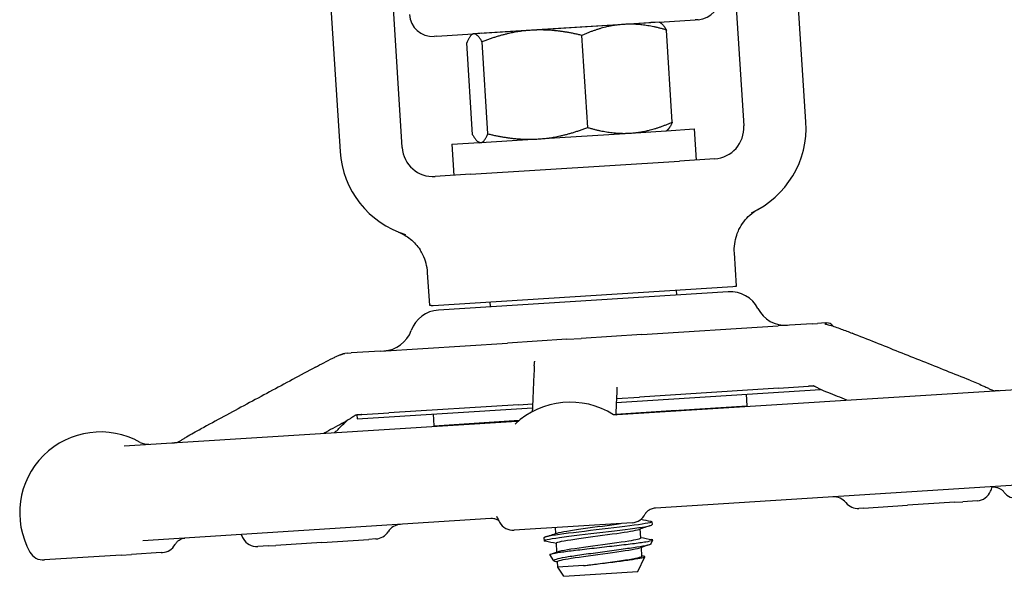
# Model space of a CAD drawing. Header units: inches. Extents: x 24 to 1128, y -58 to 748.
# Tile 639 of 656: x 636.31 to 640.26, y 682.81 to 685.04. Entities that reach past the tile are written whole.
import ezdxf

# ---------------------------------------------------------------- set-up
doc = ezdxf.new("R2010")
doc.units = ezdxf.units.IN
doc.header["$LTSCALE"] = 32
doc.header["$MEASUREMENT"] = 0
doc.layers.add('Visible (ANSI)', color=7, linetype='Continuous', lineweight=30)

msp = doc.modelspace()

# ---------------------------------------------------------------- linework, layer by layer
at = {"layer": 'Visible (ANSI)'}
for p, q in [((639.46723, 684.63387), (639.39605, 685.75662)), ((639.14655, 685.7408), (639.21773, 684.61805)), ((637.5248, 685.63797), (637.59599, 684.51523)), ((637.84549, 684.53105), (637.7743, 685.65379)), ((638.163, 684.98995), (638.84481, 685.03318)), ((638.87818, 685.0349), (638.73503, 685.02583)), ((638.87818, 685.0349), (639.02272, 685.04407)), ((638.87818, 685.0349), (638.88212, 685.03295)), ((639.03411, 685.04479), (639.02272, 685.04407)), ((638.36454, 685.00234), (638.13344, 684.98768)), ((638.32925, 685.00049), (638.32927, 685.00025)), ((638.73503, 685.02583), (638.36454, 685.00234)), ((638.93058, 684.63291), (638.9071, 685.00318)), ((637.98514, 684.97828), (637.97374, 684.97756)), ((637.98514, 684.97828), (638.12968, 684.98744)), ((638.12847, 684.58205), (638.10499, 684.95232)), ((638.12968, 684.98744), (638.12602, 684.98501)), ((638.13344, 684.98768), (638.12968, 684.98744)), ((638.18961, 684.58592), (638.16613, 684.95619)), ((638.59067, 684.61135), (638.56719, 684.98162)), ((638.76274, 684.5887), (638.90589, 684.59778)), ((638.90589, 684.59778), (638.90956, 684.60022)), ((638.90673, 684.59833), (639.01814, 684.6054)), ((639.01814, 684.6054), (639.02605, 684.48065)), ((638.16116, 684.55056), (638.39226, 684.56521)), ((638.39226, 684.56521), (638.76274, 684.5887)), ((638.04509, 684.5437), (638.1565, 684.55077)), ((638.04509, 684.5437), (638.053, 684.41895)), ((638.1574, 684.55032), (638.15345, 684.55228)), ((638.1574, 684.55032), (638.16116, 684.55056)), ((638.11978, 684.42319), (638.95926, 684.47641)), ((639.10089, 684.48539), (638.95926, 684.47641)), ((638.11978, 684.42319), (637.97815, 684.41421)), ((639.18847, 683.97341), (639.17999, 684.1071)), ((637.95594, 683.89526), (637.94747, 684.02895)), ((637.97, 683.89615), (639.17441, 683.97252)), ((639.17441, 683.97252), (639.18203, 683.973)), ((639.18203, 683.973), (639.18847, 683.97341)), ((639.15563, 683.95129), (637.99134, 683.87747)), ((638.94645, 683.95806), (638.94772, 683.9381)), ((637.96238, 683.89567), (637.95594, 683.89526)), ((637.96238, 683.89567), (637.97, 683.89615)), ((638.19796, 683.91061), (638.19922, 683.89065)), ((638.80838, 683.77897), (639.35543, 683.81365)), ((639.49309, 683.82238), (639.35543, 683.81365)), ((639.49309, 683.82238), (639.51384, 683.8237)), ((639.54677, 683.82579), (639.51384, 683.8237)), ((639.54677, 683.82579), (639.54977, 683.82598)), ((638.50662, 683.75984), (638.56514, 683.76355)), ((638.80838, 683.77897), (638.56514, 683.76355)), ((637.75847, 683.7124), (638.26874, 683.74475)), ((638.50662, 683.75984), (638.26874, 683.74475)), ((637.62565, 683.70398), (637.61482, 683.70329)), ((637.62565, 683.70398), (637.64107, 683.70495)), ((637.75847, 683.7124), (637.64107, 683.70495)), ((639.35732, 683.56327), (639.47838, 683.57095)), ((638.70564, 683.5063), (639.52654, 683.55834)), ((638.70632, 683.522), (638.79889, 683.52786)), ((638.70893, 683.45703), (640.40019, 683.56426)), ((639.35732, 683.56327), (638.79889, 683.52786)), ((639.35732, 683.56327), (638.79889, 683.52786)), ((639.23142, 683.49229), (639.22843, 683.53944)), ((638.31225, 683.49701), (637.79138, 683.46398)), ((638.31225, 683.49701), (637.79138, 683.46398)), ((638.31225, 683.49701), (638.36933, 683.50063)), ((638.70355, 683.45882), (639.23142, 683.49229)), ((637.66317, 683.45569), (637.66415, 683.44026)), ((637.66415, 683.44026), (638.36863, 683.48493)), ((637.68274, 683.4571), (637.79138, 683.46398)), ((637.9741, 683.41257), (637.97111, 683.45972)), ((638.94586, 683.47356), (638.70352, 683.45819)), ((638.92699, 683.47236), (638.92422, 683.47068)), ((638.94582, 683.47419), (638.94586, 683.47356)), ((636.72816, 683.33144), (638.30568, 683.43146)), ((637.9741, 683.41257), (638.31601, 683.43425)), ((638.2597, 683.43068), (638.25974, 683.43005)), ((638.31517, 683.43357), (638.25974, 683.43005)), ((638.27431, 683.42947), (638.27709, 683.43115)), ((640.3627, 683.17611), (638.863, 683.08103)), ((639.69946, 683.08146), (639.87546, 683.09262)), ((640.0657, 683.10468), (639.87546, 683.09262)), ((640.0657, 683.10468), (640.09749, 683.10669)), ((640.15542, 683.11037), (640.09749, 683.10669)), ((639.69946, 683.08146), (639.68055, 683.08026)), ((638.20199, 683.03911), (636.80314, 682.95042)), ((638.7688, 683.02245), (638.29542, 682.99243)), ((638.7688, 683.02245), (638.76888, 683.02245)), ((638.84895, 683.02664), (638.8497, 683.0148)), ((638.46243, 682.97916), (638.46092, 683.00293)), ((638.80419, 682.96214), (638.80194, 682.9976)), ((637.52244, 682.94342), (637.33753, 682.9317)), ((637.52244, 682.94342), (637.71113, 682.95539)), ((637.73993, 682.95721), (637.71113, 682.95539)), ((638.41467, 682.96196), (638.41542, 682.95012)), ((638.46712, 682.90517), (638.46487, 682.94063)), ((638.84475, 682.93766), (638.85199, 682.95296)), ((636.71583, 682.89228), (636.75811, 682.89496)), ((636.87683, 682.90249), (636.75811, 682.89496)), ((636.87683, 682.90249), (636.88224, 682.90283)), ((637.30898, 682.92989), (637.26505, 682.9271)), ((637.30898, 682.92989), (637.33753, 682.9317)), ((638.45433, 682.86956), (638.43856, 682.89425)), ((638.80888, 682.88815), (638.80663, 682.92361)), ((636.71583, 682.89228), (636.40808, 682.87277)), ((638.47103, 682.84342), (638.46956, 682.86664)), ((638.79195, 682.82602), (638.8203, 682.88596)), ((638.57448, 682.84998), (638.47103, 682.84342)), ((638.4942, 682.80714), (638.47103, 682.84342)), ((638.4942, 682.80714), (638.79195, 682.82602))]:
    msp.add_line(p, q, dxfattribs=at)
for centre, radius, start, end in [((639.02818, 685.13835), 0.09375, 273.62798, 3.62798), ((637.96781, 685.07112), 0.09375, 183.62798, 273.62798), ((639.09299, 684.61014), 0.375, 294.52369, 3.62798), ((639.09299, 684.61014), 0.125, 273.62798, 3.62798), ((637.97024, 684.53896), 0.375, 183.62798, 252.73227), ((637.97024, 684.53896), 0.125, 183.62798, 273.62798), ((639.16358, 683.82654), 0.125, 27.20616, 93.62798), ((639.38592, 683.94084), 0.125, 207.20616, 273.62798), ((637.99918, 683.75271), 0.125, 93.62798, 160.0498), ((639.55175, 683.79479), 0.03125, 34.28957, 93.62798), ((637.76418, 683.83801), 0.125, 273.62798, 340.0498), ((638.52104, 683.18209), 0.325, 57.71239, 133.13662), ((637.49067, 683.11676), 0.325, 68.61315, 69.6767), ((636.6337, 683.06242), 0.325, 60.63209, 209.00491), ((636.82373, 683.40012), 0.0625, 240.63209, 273.62798), ((640.15147, 683.17274), 0.0625, 273.62798, 338.25105), ((639.90766, 683.27001), 0.325, 338.25105, 341.48438), ((640.3137, 683.18303), 0.0625, 218.09527, 273.62798), ((639.57956, 683.06383), 0.0625, 39.07852, 93.62798), ((639.67659, 683.14263), 0.0625, 219.07852, 273.62798), ((638.76492, 683.08483), 0.0625, 273.62798, 334.70882), ((637.84218, 682.95368), 0.0625, 93.62798, 148.17744), ((638.52104, 683.18209), 0.325, 204.29869, 209.00491), ((638.29147, 683.05481), 0.0625, 209.00491, 273.62798), ((637.49067, 683.11676), 0.325, 205.7712, 209.00491), ((637.73597, 683.01959), 0.0625, 273.62798, 328.17744), ((636.87827, 682.9652), 0.0625, 273.62798, 330.90228), ((637.26109, 682.98948), 0.0625, 209.00491, 273.62798), ((636.40412, 682.93514), 0.0625, 209.00491, 273.62798)]:
    msp.add_arc(centre, radius, start, end, dxfattribs=at)
for points, knots in [([(638.86128, 685.03383), (638.86126, 685.03383), (638.86123, 685.03383), (638.85851, 685.03366), (638.85309, 685.03371), (638.84481, 685.03318)], [-0.00244603, -0.00244603, -0.00244603, -0.00244603, 0, 0, 0.30409051, 0.30409051, 0.30409051, 0.30409051]), ([(638.163, 684.98995), (638.15472, 684.98943), (638.14935, 684.9887), (638.14662, 684.98852), (638.1466, 684.98852), (638.14658, 684.98852)], [0.0481126, 0.0481126, 0.0481126, 0.0481126, 0.35549776, 0.35549776, 0.35797029, 0.35797029, 0.35797029, 0.35797029]), ([(639.19849, 684.20095), (639.20392, 684.21212), (639.21046, 684.22273), (639.22532, 684.24224), (639.23358, 684.25113), (639.25303, 684.26841), (639.26226, 684.27452), (639.26787, 684.27805), (639.2683, 684.27831), (639.26874, 684.27858)], [0, 0, 0, 0, 0.09469213, 0.09469213, 0.18700728, 0.18700728, 0.29404594, 0.29404594, 0.30156032, 0.30156032, 0.30156032, 0.30156032]), ([(639.26874, 684.27858), (639.27092, 684.27992), (639.27316, 684.28124), (639.27556, 684.28259), (639.27565, 684.28264), (639.27574, 684.28269)], [-0.020804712, -0.020804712, -0.020804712, -0.020804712, 0, 0, 0.000806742, 0.000806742, 0.000806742, 0.000806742]), ([(639.17999, 684.1071), (639.17845, 684.13146), (639.18168, 684.1559), (639.19203, 684.18653), (639.19504, 684.19385), (639.19849, 684.20095)], [0, 0, 0, 0, 0.18604443, 0.18604443, 0.24640289, 0.24640289, 0.24640289, 0.24640289]), ([(637.83031, 684.19104), (637.8304, 684.191), (637.8305, 684.19097), (637.83301, 684.18995), (637.8354, 684.18893), (637.83777, 684.18785)], [-0.719927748, -0.719927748, -0.719927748, -0.719927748, -0.71835885, -0.71835885, -0.678581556, -0.678581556, -0.678581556, -0.678581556]), ([(637.83777, 684.18785), (637.83864, 684.18746), (637.83949, 684.18706), (637.84781, 684.18315), (637.86231, 684.17578), (637.89343, 684.15059), (637.90659, 684.13604), (637.91726, 684.11971)], [0.01028684, 0.01028684, 0.01028684, 0.01028684, 0.01590204, 0.01590204, 0.08584187, 0.08584187, 0.15193376, 0.15193376, 0.15193376, 0.15193376]), ([(637.94747, 684.02895), (637.94592, 684.05332), (637.93963, 684.07715), (637.92549, 684.10623), (637.92158, 684.11311), (637.91726, 684.11971)], [0, 0, 0, 0, 0.18604443, 0.18604443, 0.24640289, 0.24640289, 0.24640289, 0.24640289]), ([(639.54316, 683.82204), (639.54316, 683.82204), (639.5432, 683.82204), (639.54339, 683.82199), (639.54352, 683.82197), (639.54383, 683.8219), (639.54396, 683.82188), (639.54427, 683.82181), (639.54447, 683.82177), (639.5449, 683.82168), (639.54514, 683.82163), (639.54587, 683.82148), (639.54638, 683.82137), (639.54878, 683.82084), (639.5505, 683.82043), (639.55566, 683.81914), (639.55915, 683.81816), (639.57009, 683.81491), (639.57786, 683.81234), (639.59346, 683.80696), (639.60143, 683.80408), (639.62416, 683.79568), (639.6386, 683.79), (639.65271, 683.78438)], [0.55023146, 0.55023146, 0.55023146, 0.55023146, 0.55573291, 0.55573291, 0.55952642, 0.55952642, 0.56142381, 0.56142381, 0.56333702, 0.56333702, 0.56525245, 0.56525245, 0.56911754, 0.56911754, 0.58443949, 0.58443949, 0.61464372, 0.61464372, 0.67607817, 0.67607817, 0.74039961, 0.74039961, 0.86273742, 0.86273742, 0.86273742, 0.86273742]), ([(640.12652, 683.5952), (640.09494, 683.60782), (640.06336, 683.62044), (640.00019, 683.64568), (639.9686, 683.6583), (639.90543, 683.68353), (639.87385, 683.69614), (639.81067, 683.72136), (639.77908, 683.73397), (639.7159, 683.75918), (639.6843, 683.77178), (639.65271, 683.78438)], [0.9601047, 0.9601047, 0.9601047, 0.9601047, 1.233998, 1.233998, 1.5078914, 1.5078914, 1.7817848, 1.7817848, 2.0556781, 2.0556781, 2.3295715, 2.3295715, 2.3295715, 2.3295715]), ([(637.49727, 683.64803), (637.50822, 683.65393), (637.51932, 683.65987), (637.54251, 683.67198), (637.55475, 683.67826), (637.57109, 683.68628), (637.57558, 683.68845), (637.58417, 683.69244), (637.58826, 683.69426), (637.59389, 683.69659), (637.59569, 683.69729), (637.59849, 683.69832), (637.59945, 683.69866), (637.60099, 683.69918), (637.60152, 683.69936), (637.60264, 683.69973), (637.60324, 683.69992), (637.60416, 683.70021), (637.60448, 683.7003), (637.60509, 683.70049), (637.60539, 683.70058), (637.60592, 683.70074), (637.60616, 683.70081), (637.60679, 683.701), (637.60709, 683.70109), (637.60776, 683.70129), (637.60797, 683.70135), (637.60815, 683.7014), (637.60818, 683.70141), (637.60818, 683.70141)], [0, 0, 0, 0, 0.09764107, 0.09764107, 0.20014664, 0.20014664, 0.23930076, 0.23930076, 0.27864659, 0.27864659, 0.29814838, 0.29814838, 0.30790559, 0.30790559, 0.3127903, 0.3127903, 0.31771137, 0.31771137, 0.32016895, 0.32016895, 0.32264172, 0.32264172, 0.32511111, 0.32511111, 0.33009062, 0.33009062, 0.33996153, 0.33996153, 0.34550167, 0.34550167, 0.34550167, 0.34550167]), ([(637.60406, 683.70018), (637.60432, 683.70031), (637.60455, 683.70042), (637.60546, 683.70086), (637.60589, 683.70105), (637.60716, 683.70159), (637.60733, 683.70166), (637.60861, 683.70212), (637.60916, 683.70231), (637.61024, 683.70261), (637.61065, 683.70271), (637.61146, 683.70289), (637.61184, 683.70296), (637.61249, 683.70306), (637.61268, 683.70309), (637.61307, 683.70314), (637.61325, 683.70316), (637.61356, 683.70319), (637.61361, 683.70319), (637.61371, 683.7032), (637.61375, 683.70321), (637.61385, 683.70322), (637.6139, 683.70322), (637.61399, 683.70323), (637.61402, 683.70323), (637.61408, 683.70324), (637.61411, 683.70324), (637.61417, 683.70324), (637.6142, 683.70325), (637.61429, 683.70325), (637.61433, 683.70326), (637.61445, 683.70327), (637.61451, 683.70327), (637.6146, 683.70328), (637.61463, 683.70328), (637.61468, 683.70328), (637.6147, 683.70328), (637.61475, 683.70329), (637.61479, 683.70329), (637.61483, 683.70329)], [0.11779335, 0.11779335, 0.11779335, 0.11779335, 0.12539603, 0.12539603, 0.15267282, 0.15267282, 0.22590879, 0.22590879, 0.25983755, 0.25983755, 0.27709352, 0.27709352, 0.29003826, 0.29003826, 0.29489319, 0.29489319, 0.29854506, 0.29854506, 0.29917519, 0.29917519, 0.29964483, 0.29964483, 0.30011832, 0.30011832, 0.30035436, 0.30035436, 0.30059124, 0.30059124, 0.30082774, 0.30082774, 0.30130555, 0.30130555, 0.30225858, 0.30225858, 0.30319876, 0.30319876, 0.30413637, 0.30413637, 0.30675068, 0.30675068, 0.30675068, 0.30675068]), ([(637.49727, 683.64803), (637.46655, 683.63148), (637.43583, 683.61493), (637.3744, 683.58182), (637.34369, 683.56526), (637.28226, 683.53214), (637.25155, 683.51558), (637.19013, 683.48245), (637.15943, 683.46588), (637.09801, 683.43274), (637.06731, 683.41617), (637.0366, 683.3996)], [0.4228722, 0.4228722, 0.4228722, 0.4228722, 0.6967656, 0.6967656, 0.970659, 0.970659, 1.2445523, 1.2445523, 1.5184457, 1.5184457, 1.792339, 1.792339, 1.792339, 1.792339]), ([(638.37606, 683.65356), (638.37542, 683.63892), (638.37477, 683.62428), (638.37348, 683.59498), (638.37283, 683.58033), (638.37154, 683.55102), (638.37089, 683.53637), (638.3696, 683.50705), (638.36896, 683.49239), (638.36818, 683.47474), (638.36805, 683.47175), (638.36792, 683.46876)], [0.7332962, 0.7332962, 0.7332962, 0.7332962, 1.0071895, 1.0071895, 1.2810829, 1.2810829, 1.5549762, 1.5549762, 1.8288696, 1.8288696, 1.8847241, 1.8847241, 1.8847241, 1.8847241]), ([(638.37606, 683.65356), (638.37611, 683.65452), (638.37616, 683.65586), (638.37637, 683.65925), (638.37654, 683.6615), (638.37702, 683.66565), (638.3773, 683.66753), (638.37765, 683.66982), (638.37776, 683.67053), (638.37787, 683.6712), (638.37789, 683.67135), (638.3779, 683.67142), (638.3779, 683.67143), (638.3779, 683.67143)], [0, 0, 0, 0, 0.018818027, 0.018818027, 0.042443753, 0.042443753, 0.063358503, 0.063358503, 0.07651892, 0.07651892, 0.08373261, 0.08373261, 0.085554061, 0.085554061, 0.085554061, 0.085554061]), ([(638.70749, 683.56768), (638.70749, 683.56768), (638.70749, 683.56768), (638.70748, 683.56766), (638.70748, 683.56746), (638.70748, 683.56656), (638.70748, 683.56561), (638.7075, 683.56309), (638.70751, 683.56142), (638.70752, 683.55751), (638.70752, 683.55525), (638.70748, 683.55015), (638.70742, 683.54725), (638.7073, 683.54383), (638.70726, 683.54301), (638.70722, 683.54204), (638.70721, 683.54181), (638.7072, 683.5416)], [0.39505215, 0.39505215, 0.39505215, 0.39505215, 0.39558435, 0.39558435, 0.40525064, 0.40525064, 0.42132108, 0.42132108, 0.44262059, 0.44262059, 0.47100407, 0.47100407, 0.50890401, 0.50890401, 0.52153513, 0.52153513, 0.52574122, 0.52574122, 0.52574122, 0.52574122]), ([(639.49906, 683.5721), (639.49882, 683.5721), (639.49859, 683.57209), (639.49767, 683.57205), (639.49702, 683.57203), (639.49569, 683.57197), (639.49502, 683.57193), (639.49254, 683.57181), (639.49082, 683.57171), (639.48741, 683.57151), (639.48574, 683.57141), (639.48323, 683.57125), (639.48239, 683.5712), (639.48092, 683.57111), (639.48029, 683.57107), (639.47952, 683.57102), (639.47943, 683.57101), (639.47932, 683.57101), (639.4793, 683.57101), (639.47926, 683.571), (639.47923, 683.571), (639.4792, 683.571), (639.47919, 683.571), (639.47892, 683.57098), (639.47866, 683.57097), (639.47839, 683.57095)], [0.287281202, 0.287281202, 0.287281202, 0.287281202, 0.289064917, 0.289064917, 0.294371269, 0.294371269, 0.300336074, 0.300336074, 0.316953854, 0.316953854, 0.333382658, 0.333382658, 0.341579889, 0.341579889, 0.347730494, 0.347730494, 0.348500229, 0.348500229, 0.348663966, 0.348663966, 0.348829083, 0.348829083, 0.348913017, 0.348913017, 0.351147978, 0.351147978, 0.351147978, 0.351147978]), ([(639.55614, 683.54555), (639.54408, 683.55036), (639.53229, 683.55535), (639.51682, 683.5632), (639.51276, 683.56536), (639.50716, 683.56826), (639.50563, 683.56905), (639.50301, 683.57034), (639.50189, 683.57087), (639.50027, 683.57159), (639.4997, 683.57184), (639.49864, 683.57228), (639.49819, 683.57245), (639.49759, 683.57267), (639.49741, 683.57273), (639.49721, 683.57279), (639.49717, 683.5728), (639.49717, 683.5728)], [0, 0, 0, 0, 0.10474171, 0.10474171, 0.14093521, 0.14093521, 0.15449192, 0.15449192, 0.16471611, 0.16471611, 0.17102308, 0.17102308, 0.17849198, 0.17849198, 0.1854649, 0.1854649, 0.19170635, 0.19170635, 0.19170635, 0.19170635]), ([(640.12652, 683.5952), (640.14438, 683.58806), (640.16208, 683.58082), (640.18372, 683.57104), (640.18898, 683.56858), (640.19835, 683.56406), (640.20252, 683.56198), (640.20955, 683.55856), (640.21224, 683.55727), (640.21617, 683.5556), (640.21746, 683.55509), (640.2194, 683.55439), (640.22013, 683.55415), (640.22131, 683.55379), (640.22178, 683.55366), (640.22283, 683.55339), (640.2232, 683.55331), (640.22343, 683.55327)], [0, 0, 0, 0, 0.15497359, 0.15497359, 0.20636211, 0.20636211, 0.24491806, 0.24491806, 0.26745771, 0.26745771, 0.27822563, 0.27822563, 0.28608386, 0.28608386, 0.29389274, 0.29389274, 0.30858895, 0.30858895, 0.30858895, 0.30858895]), ([(638.7072, 683.5416), (638.70649, 683.5254), (638.70577, 683.50919), (638.70453, 683.48098), (638.704, 683.46897), (638.70347, 683.45696)], [0.77160372, 0.77160372, 0.77160372, 0.77160372, 1.07474202, 1.07474202, 1.29924856, 1.29924856, 1.29924856, 1.29924856]), ([(640.22291, 683.55327), (640.22291, 683.55327), (640.22294, 683.55327), (640.22316, 683.55327), (640.2233, 683.55327), (640.22369, 683.55328), (640.22381, 683.55328), (640.22403, 683.55328), (640.22412, 683.55328), (640.2243, 683.55329), (640.2244, 683.55329), (640.22461, 683.5533), (640.22473, 683.5533), (640.22498, 683.55331), (640.2251, 683.55331), (640.22549, 683.55332), (640.22575, 683.55333), (640.2265, 683.55336), (640.22696, 683.55338), (640.22912, 683.55348), (640.23055, 683.55355), (640.23359, 683.55372), (640.23515, 683.55381), (640.23769, 683.55397), (640.23867, 683.55403), (640.24015, 683.55412), (640.24065, 683.55415), (640.24154, 683.55421), (640.2419, 683.55423), (640.24241, 683.55426), (640.24246, 683.55426), (640.24253, 683.55427), (640.24253, 683.55427), (640.24255, 683.55427), (640.24256, 683.55427), (640.24281, 683.55429), (640.24304, 683.5543), (640.24328, 683.55432)], [0.378257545, 0.378257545, 0.378257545, 0.378257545, 0.386657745, 0.386657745, 0.392554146, 0.392554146, 0.394496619, 0.394496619, 0.39546607, 0.39546607, 0.396437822, 0.396437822, 0.397411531, 0.397411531, 0.398384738, 0.398384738, 0.400350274, 0.400350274, 0.404274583, 0.404274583, 0.419969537, 0.419969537, 0.438754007, 0.438754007, 0.450767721, 0.450767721, 0.456774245, 0.456774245, 0.461283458, 0.461283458, 0.461769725, 0.461769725, 0.461830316, 0.461830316, 0.461891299, 0.461891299, 0.463727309, 0.463727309, 0.463727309, 0.463727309]), ([(637.65959, 683.45538), (637.65959, 683.45538), (637.65959, 683.45538), (637.65952, 683.45535), (637.6594, 683.4553), (637.65898, 683.4551), (637.65874, 683.45499), (637.65807, 683.45463), (637.65762, 683.45439), (637.6566, 683.4538), (637.65606, 683.45348), (637.65468, 683.45264), (637.6538, 683.45208), (637.65036, 683.44984), (637.64772, 683.44803), (637.64119, 683.44362), (637.63733, 683.44107), (637.62405, 683.43273), (637.61373, 683.42701), (637.60335, 683.42142)], [0.14183772, 0.14183772, 0.14183772, 0.14183772, 0.14607956, 0.14607956, 0.15657381, 0.15657381, 0.16360701, 0.16360701, 0.17078889, 0.17078889, 0.17683828, 0.17683828, 0.18529246, 0.18529246, 0.21005388, 0.21005388, 0.24840144, 0.24840144, 0.34101643, 0.34101643, 0.34101643, 0.34101643]), ([(637.68271, 683.45709), (637.68242, 683.45708), (637.68213, 683.45706), (637.68183, 683.45704), (637.68182, 683.45704), (637.68179, 683.45703), (637.68177, 683.45703), (637.68168, 683.45703), (637.68162, 683.45702), (637.68149, 683.45702), (637.68143, 683.45701), (637.6806, 683.45696), (637.67992, 683.45692), (637.67831, 683.45681), (637.6774, 683.45675), (637.67397, 683.45653), (637.6715, 683.45636), (637.66784, 683.45609), (637.66678, 683.45601), (637.66516, 683.45588), (637.66465, 683.45583), (637.66357, 683.45573), (637.66298, 683.45568), (637.66207, 683.45558), (637.66175, 683.45554), (637.6613, 683.45549), (637.66116, 683.45548), (637.66074, 683.45542), (637.66049, 683.45539), (637.66003, 683.45533), (637.65983, 683.4553), (637.6595, 683.45525), (637.65937, 683.45523), (637.65923, 683.4552), (637.6592, 683.4552), (637.65918, 683.45519)], [0, 0, 0, 0, 0.002309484, 0.002309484, 0.002382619, 0.002382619, 0.002528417, 0.002528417, 0.003107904, 0.003107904, 0.003704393, 0.003704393, 0.011074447, 0.011074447, 0.020897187, 0.020897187, 0.048314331, 0.048314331, 0.058957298, 0.058957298, 0.063589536, 0.063589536, 0.068304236, 0.068304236, 0.070655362, 0.070655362, 0.071816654, 0.071816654, 0.074166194, 0.074166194, 0.077036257, 0.077036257, 0.08007559, 0.08007559, 0.080855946, 0.080855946, 0.080855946, 0.080855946]), ([(638.69093, 683.45915), (638.69163, 683.4589), (638.69274, 683.45853), (638.6962, 683.45774), (638.6984, 683.4573), (638.7036, 683.45692), (638.706, 683.45684), (638.70893, 683.45703)], [0.52279542, 0.52279542, 0.52279542, 0.52279542, 0.545370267, 0.545370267, 0.565399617, 0.565399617, 0.577961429, 0.577961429, 0.577961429, 0.577961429]), ([(637.57324, 683.38502), (637.57435, 683.38585), (637.5755, 683.38676), (637.58039, 683.39081), (637.58404, 683.39427), (637.59226, 683.40242), (637.59682, 683.40721), (637.60732, 683.41777), (637.61396, 683.42386), (637.61877, 683.42829)], [0.29203731, 0.29203731, 0.29203731, 0.29203731, 0.30796327, 0.30796327, 0.36147562, 0.36147562, 0.43281014, 0.43281014, 0.51871093, 0.51871093, 0.51871093, 0.51871093]), ([(638.30568, 683.43146), (638.30908, 683.43168), (638.31148, 683.43216), (638.31361, 683.43267), (638.31398, 683.43277), (638.31431, 683.43286)], [0, 0, 0, 0, 0.023018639, 0.023018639, 0.0282285, 0.0282285, 0.0282285, 0.0282285]), ([(636.91954, 683.34357), (636.91981, 683.34359), (636.92008, 683.34361), (636.92036, 683.34363), (636.92038, 683.34363), (636.92041, 683.34363), (636.92042, 683.34363), (636.92066, 683.34365), (636.92082, 683.34366), (636.92116, 683.34368), (636.92134, 683.34369), (636.92196, 683.34373), (636.9224, 683.34376), (636.92372, 683.34384), (636.9246, 683.3439), (636.92697, 683.34406), (636.92847, 683.34416), (636.93147, 683.34439), (636.93289, 683.3445), (636.93518, 683.3447), (636.93568, 683.34475), (636.9365, 683.34483), (636.93679, 683.34486), (636.93722, 683.34491), (636.93736, 683.34493), (636.93763, 683.34496), (636.93776, 683.34497), (636.93813, 683.34501), (636.93834, 683.34504), (636.93887, 683.34511), (636.93912, 683.34514), (636.93954, 683.3452), (636.9397, 683.34523), (636.94065, 683.34538), (636.94083, 683.34542), (636.94145, 683.34557), (636.94173, 683.34565), (636.9426, 683.34592), (636.94316, 683.34611), (636.94465, 683.34673), (636.94529, 683.34702), (636.94644, 683.34758), (636.94686, 683.3478), (636.94788, 683.34834), (636.94851, 683.34868), (636.94999, 683.34952), (636.95084, 683.35003), (636.95332, 683.35154), (636.95492, 683.35255), (636.95991, 683.35571), (636.9631, 683.35773), (636.97056, 683.36235), (636.97485, 683.36493), (636.9967, 683.37787), (637.01661, 683.38881), (637.0366, 683.3996)], [0, 0, 0, 0, 0.00208123, 0.00208123, 0.00221764, 0.00221764, 0.00235291, 0.00235291, 0.0045185, 0.0045185, 0.00681506, 0.00681506, 0.01293884, 0.01293884, 0.02519684, 0.02519684, 0.04558059, 0.04558059, 0.06315717, 0.06315717, 0.06756336, 0.06756336, 0.06977046, 0.06977046, 0.0708594, 0.0708594, 0.07194756, 0.07194756, 0.07413729, 0.07413729, 0.07849588, 0.07849588, 0.08337042, 0.08337042, 0.11145431, 0.11145431, 0.13020098, 0.13020098, 0.14776646, 0.14776646, 0.15657327, 0.15657327, 0.16091868, 0.16091868, 0.16677011, 0.16677011, 0.17454087, 0.17454087, 0.1895698, 0.1895698, 0.223438, 0.223438, 0.26855419, 0.26855419, 0.44693997, 0.44693997, 0.44693997, 0.44693997]), ([(640.21534, 683.16677), (640.21814, 683.16695), (640.22117, 683.16693), (640.2276, 683.1663), (640.231, 683.16568), (640.23802, 683.16368), (640.24163, 683.16229), (640.24874, 683.15862), (640.25225, 683.15635), (640.2588, 683.15097), (640.26185, 683.14787), (640.26452, 683.14447)], [0, 0, 0, 0, 0.02073024, 0.02073024, 0.04146048, 0.04146048, 0.06219072, 0.06219072, 0.08292096, 0.08292096, 0.1036512, 0.1036512, 0.1036512, 0.1036512]), ([(638.863, 683.08103), (638.85641, 683.08061), (638.85041, 683.07907), (638.83994, 683.07496), (638.83578, 683.07235), (638.82927, 683.06749), (638.82708, 683.06528), (638.82395, 683.0618), (638.82302, 683.06051), (638.8217, 683.0586), (638.82141, 683.05807), (638.82132, 683.05789), (638.82132, 683.05789), (638.82132, 683.05789)], [0, 0, 0, 0, 0.01956218, 0.01956218, 0.04214322, 0.04214322, 0.06689766, 0.06689766, 0.09171423, 0.09171423, 0.1193718, 0.1193718, 0.11941348, 0.11941348, 0.11941348, 0.11941348]), ([(638.23365, 683.03033), (638.23358, 683.03039), (638.23351, 683.03044), (638.232, 683.03158), (638.22986, 683.03303), (638.22331, 683.03613), (638.2188, 683.03779), (638.20969, 683.03915), (638.20593, 683.03936), (638.20199, 683.03911)], [0.416667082, 0.416667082, 0.416667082, 0.416667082, 0.418381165, 0.418381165, 0.451270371, 0.451270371, 0.484674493, 0.484674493, 0.504153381, 0.504153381, 0.504153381, 0.504153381]), ([(638.42023, 682.948), (638.41856, 682.94832), (638.41731, 682.94867), (638.41652, 682.94905), (638.41011, 682.9521), (638.43329, 682.95702), (638.47796, 682.96331), (638.52264, 682.9696), (638.58797, 682.9772), (638.65134, 682.98468), (638.71471, 682.99215), (638.77492, 682.99943), (638.81112, 683.00518), (638.83618, 683.00916), (638.84941, 683.01239), (638.84946, 683.01479)], [18.6439269, 18.6439269, 18.6439269, 18.6439269, 18.7524691, 18.7524691, 18.7524691, 19.6296647, 19.6296647, 19.6296647, 20.5068064, 20.5068064, 20.5068064, 21.3838943, 21.3838943, 21.3838943, 21.9911486, 21.9911486, 21.9911486, 21.9911486]), ([(638.84388, 683.02875), (638.84969, 683.02761), (638.85047, 683.02616), (638.84571, 683.02435), (638.83476, 683.0202), (638.79467, 683.0142), (638.73937, 683.00723), (638.68427, 683.00029), (638.61511, 682.99246), (638.55571, 682.98525), (638.49649, 682.97806), (638.44807, 682.97155), (638.42703, 682.96678), (638.41879, 682.96491), (638.41481, 682.96331), (638.41497, 682.96198)], [-28.4799629, -28.4799629, -28.4799629, -28.4799629, -28.0985528, -28.0985528, -28.0985528, -27.2207324, -27.2207324, -27.2207324, -26.3461896, -26.3461896, -26.3461896, -25.4743607, -25.4743607, -25.4743607, -25.1327412, -25.1327412, -25.1327412, -25.1327412]), ([(638.46844, 682.9811), (638.47547, 682.98346), (638.48872, 682.98622), (638.50731, 682.98931), (638.54301, 682.99526), (638.59755, 683.00239), (638.6498, 683.00939), (638.6759, 683.01288), (638.70111, 683.01632), (638.72308, 683.01955)], [25.3949515, 25.3949515, 25.3949515, 25.3949515, 25.8812012, 25.8812012, 25.8812012, 26.8150062, 26.8150062, 26.8150062, 27.2814663, 27.2814663, 27.2814663, 27.2814663]), ([(638.46497, 682.94063), (638.46488, 682.94124), (638.46548, 682.9419), (638.46682, 682.9426), (638.4748, 682.94678), (638.50868, 682.95261), (638.5553, 682.95925), (638.60192, 682.96589), (638.66013, 682.97326), (638.70738, 682.97994), (638.75062, 682.98605), (638.78372, 682.99152), (638.79621, 682.99568)], [18.8495559, 18.8495559, 18.8495559, 18.8495559, 19.0056553, 19.0056553, 19.0056553, 19.9399062, 19.9399062, 19.9399062, 20.874096, 20.874096, 20.874096, 21.7289383, 21.7289383, 21.7289383, 21.7289383]), ([(636.93288, 682.93481), (636.93541, 682.93936), (636.93821, 682.94295), (636.94385, 682.94886), (636.9467, 682.95119), (636.9523, 682.95498), (636.95506, 682.95644), (636.96041, 682.95873), (636.96301, 682.95955), (636.96796, 682.9607), (636.97032, 682.96102), (636.97252, 682.96116)], [0.67900898, 0.67900898, 0.67900898, 0.67900898, 0.71629003, 0.71629003, 0.75357109, 0.75357109, 0.79085214, 0.79085214, 0.82813319, 0.82813319, 0.86541425, 0.86541425, 0.86541425, 0.86541425]), ([(638.43856, 682.89425), (638.4379, 682.89528), (638.44047, 682.89651), (638.45338, 682.89975), (638.46549, 682.90186), (638.49821, 682.90663), (638.51859, 682.90925), (638.56507, 682.9149), (638.59078, 682.91786), (638.64424, 682.92395), (638.67149, 682.92701), (638.72392, 682.93303), (638.74858, 682.93593), (638.79197, 682.94137), (638.81023, 682.94386), (638.83778, 682.94831), (638.84672, 682.95021), (638.85315, 682.95303), (638.85251, 682.95406), (638.84842, 682.95487)], [-1.8294571, -1.8294571, -1.8294571, -1.8294571, -1.6707361, -1.6707361, -1.469445, -1.469445, -1.2659958, -1.2659958, -1.0603886, -1.0603886, -0.8526241, -0.8526241, -0.6427026, -0.6427026, -0.4306244, -0.4306244, -0.2163901, -0.2163901, -0.0441233, -0.0441233, -0.0441233, -0.0441233]), ([(638.84475, 682.93766), (638.84465, 682.93744), (638.84447, 682.93722), (638.84213, 682.93508), (638.83483, 682.93283), (638.8107, 682.92771), (638.79423, 682.92488), (638.75439, 682.91876), (638.73148, 682.91553), (638.68233, 682.90881), (638.65659, 682.9054), (638.60574, 682.89858), (638.5811, 682.89524), (638.53619, 682.88879), (638.51629, 682.88575), (638.48386, 682.8801), (638.47153, 682.87753), (638.45605, 682.87295), (638.45292, 682.87097), (638.4555, 682.86831), (638.45793, 682.86744), (638.46182, 682.86667)], [-2.471323, -2.471323, -2.471323, -2.471323, -2.4471425, -2.4471425, -2.2417348, -2.2417348, -2.0391858, -2.0391858, -1.8394961, -1.8394961, -1.6426663, -1.6426663, -1.4486971, -1.4486971, -1.2575891, -1.2575891, -1.0693429, -1.0693429, -0.8839593, -0.8839593, -0.7797575, -0.7797575, -0.7797575, -0.7797575]), ([(638.473, 682.9071), (638.47625, 682.90822), (638.48094, 682.90942), (638.48708, 682.91072), (638.51186, 682.91598), (638.55953, 682.92268), (638.61159, 682.92966), (638.66365, 682.93665), (638.71882, 682.94383), (638.75574, 682.94985), (638.78656, 682.95488), (638.80402, 682.95906), (638.80409, 682.96214)], [19.1117662, 19.1117662, 19.1117662, 19.1117662, 19.3428758, 19.3428758, 19.3428758, 20.2771046, 20.2771046, 20.2771046, 21.2112724, 21.2112724, 21.2112724, 21.9911486, 21.9911486, 21.9911486, 21.9911486]), ([(638.46961, 682.86664), (638.46963, 682.86992), (638.4898, 682.87448), (638.52441, 682.87996), (638.56327, 682.8861), (638.61939, 682.89335), (638.67099, 682.9003), (638.7226, 682.90726), (638.76843, 682.91385), (638.79071, 682.91894), (638.79494, 682.91991), (638.79831, 682.92082), (638.80081, 682.92168)], [12.5663706, 12.5663706, 12.5663706, 12.5663706, 13.3988567, 13.3988567, 13.3988567, 14.3334779, 14.3334779, 14.3334779, 15.268037, 15.268037, 15.268037, 15.445753, 15.445753, 15.445753, 15.445753]), ([(638.57448, 682.84998), (638.59293, 682.85239), (638.61279, 682.85488), (638.65547, 682.86017), (638.67796, 682.86293), (638.72092, 682.86835), (638.74094, 682.87096), (638.77578, 682.87586), (638.79019, 682.87811), (638.81135, 682.88215), (638.81781, 682.88389), (638.82125, 682.88649), (638.82001, 682.88744), (638.8161, 682.88822)], [-4.2480515, -4.2480515, -4.2480515, -4.2480515, -4.0909216, -4.0909216, -3.9177275, -3.9177275, -3.7423694, -3.7423694, -3.5648477, -3.5648477, -3.385163, -3.385163, -3.2453713, -3.2453713, -3.2453713, -3.2453713]), ([(638.57448, 682.84998), (638.6229, 682.85673), (638.68102, 682.8641), (638.7263, 682.87065), (638.77157, 682.8772), (638.80288, 682.88287), (638.80806, 682.88689), (638.80863, 682.88733), (638.80889, 682.88775), (638.80883, 682.88815)], [13.736211, 13.736211, 13.736211, 13.736211, 14.6708098, 14.6708098, 14.6708098, 15.6053465, 15.6053465, 15.6053465, 15.7079633, 15.7079633, 15.7079633, 15.7079633])]:
    msp.add_open_spline(points, degree=3, knots=knots, dxfattribs=at)
for points, weights in [([(638.88212, 685.03295), (638.89325, 685.02743), (638.9071, 685.00318)], [1.01453722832, 1.02815693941, 1]), ([(638.36454, 685.00234), (638.27148, 684.99643), (638.16613, 684.95619)], [1, 1.0379548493, 1]), ([(638.56719, 684.98162), (638.45761, 685.00824), (638.36454, 685.00234)], [1, 1.0379548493, 1]), ([(638.73503, 685.02583), (638.65615, 685.02082), (638.56719, 684.98162)], [1, 1.0379548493, 1]), ([(638.9071, 685.00318), (638.8139, 685.03083), (638.73503, 685.02583)], [1, 1.0379548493, 1]), ([(638.13344, 684.98768), (638.11926, 684.98678), (638.10499, 684.95232)], [1, 1.0379548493, 1]), ([(638.16613, 684.95619), (638.14763, 684.98858), (638.13344, 684.98768)], [1, 1.0379548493, 1]), ([(638.39226, 684.56521), (638.48532, 684.57111), (638.59067, 684.61135)], [1, 1.0379548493, 1]), ([(638.59067, 684.61135), (638.68386, 684.5837), (638.76274, 684.5887)], [1, 1.0379548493, 1]), ([(638.76274, 684.5887), (638.84162, 684.5937), (638.93058, 684.63291)], [1, 1.0379548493, 1]), ([(638.93058, 684.63291), (638.9199, 684.60709), (638.90956, 684.60022)], [1, 1.02815693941, 1.01453722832]), ([(638.12847, 684.58205), (638.14697, 684.54966), (638.16116, 684.55056)], [1, 1.0379548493, 1]), ([(638.16116, 684.55056), (638.17535, 684.55146), (638.18961, 684.58592)], [1, 1.0379548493, 1]), ([(638.18961, 684.58592), (638.29919, 684.55931), (638.39226, 684.56521)], [1, 1.0379548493, 1])]:
    msp.add_rational_spline(points, weights, degree=2, dxfattribs=at)
for points in [[(638.32929, 685.0001), (638.32928, 685.00014), (638.32928, 685.00018), (638.32927, 685.00023)], [(638.32958, 685.00025), (638.32958, 685.00033), (638.32959, 685.00043), (638.32963, 685.00052)], [(638.63231, 685.01971), (638.63232, 685.01958), (638.63234, 685.01944), (638.63236, 685.01932)], [(639.63144, 683.51552), (639.60634, 683.52554), (639.58124, 683.53555), (639.55614, 683.54555)], [(639.22339, 683.49178), (639.22444, 683.49114), (639.22548, 683.49049), (639.22653, 683.48985)], [(637.60335, 683.42142), (637.57917, 683.40839), (637.55498, 683.39536), (637.5308, 683.38233)], [(637.61877, 683.42829), (637.62034, 683.42973), (637.6219, 683.43117), (637.62347, 683.43261)], [(638.07629, 683.41692), (638.07713, 683.41768), (638.07796, 683.41845), (638.07879, 683.41921)], [(638.84525, 683.01209), (638.82891, 683.00665), (638.81257, 683.00118), (638.79624, 682.99568)], [(638.80469, 683.03661), (638.81785, 683.03398), (638.83102, 683.03137), (638.84419, 683.02877)], [(638.41912, 682.96467), (638.43546, 682.97012), (638.4518, 682.97558), (638.46813, 682.98108)], [(638.46497, 682.93909), (638.45004, 682.94208), (638.43511, 682.94505), (638.42017, 682.948)], [(638.83845, 682.93427), (638.82594, 682.93009), (638.81343, 682.9259), (638.80093, 682.92169)], [(638.80409, 682.96368), (638.81886, 682.96072), (638.83364, 682.95779), (638.84842, 682.95487)], [(638.44213, 682.89679), (638.45236, 682.90021), (638.46259, 682.90364), (638.47282, 682.90709)], [(638.46966, 682.8651), (638.46705, 682.86562), (638.46443, 682.86615), (638.46182, 682.86667)], [(638.80878, 682.88969), (638.81122, 682.8892), (638.81366, 682.88871), (638.8161, 682.88822)]]:
    msp.add_open_spline(points, degree=3, dxfattribs=at)

doc.saveas('drawing.dxf')
